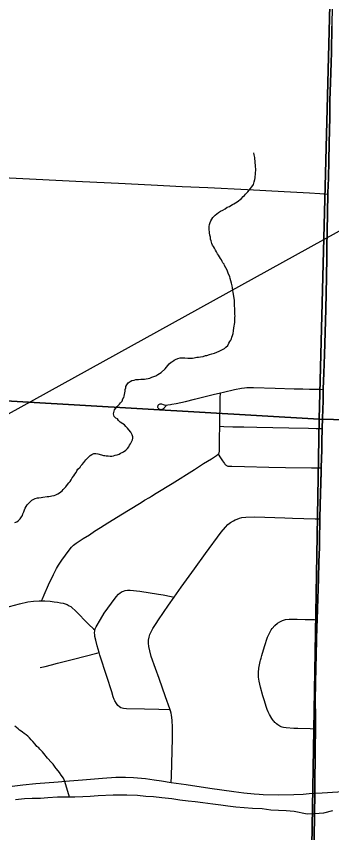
# Model space of a CAD drawing. Extents: x 0 to 34, y 0 to 22.
# Drawn here: x 7.032 to 7.471, y 18.807 to 19.941 of the extents above; entities that cross this region are included whole.
import ezdxf

# ---------------------------------------------------------------- set-up
doc = ezdxf.new("R2010")
doc.units = 0
for name, color, linetype in [('GM_X_City_Street', 7, 'Continuous'), ('GM_X_County_Road', 7, 'Continuous'), ('GM_X_Major_River', 7, 'Continuous'), ('GM_X_Minor_River', 7, 'Continuous'), ('GM_X_Rail_Line', 7, 'Continuous'), ('GM_X_Section', 7, 'Continuous'), ('GM_X_Township_Road', 7, 'Continuous')]:
    doc.layers.add(name, color=color, linetype=linetype)

msp = doc.modelspace()

# ---------------------------------------------------------------- linework, layer by layer
at = {"layer": 'GM_X_City_Street'}
for points in [[(6.7192, 19.7337), (6.7333, 19.7328), (6.7562, 19.7312), (6.7891, 19.7292), (6.8208, 19.7271), (6.8624, 19.7248), (6.9338, 19.7214), (7.0226, 19.7168), (7.1238, 19.7117), (7.1741, 19.7092), (7.2194, 19.707), (7.2629, 19.7049), (7.2983, 19.7031), (7.3535, 19.7003), (7.4044, 19.6977), (7.4398, 19.696), (7.4541, 19.695), (7.4656, 19.6941)], [(7.0669, 19.1291), (7.0681, 19.1318), (7.0705, 19.1375), (7.0766, 19.1511), (7.0834, 19.1657), (7.0877, 19.174), (7.0905, 19.1787), (7.0951, 19.1853), (7.1054, 19.1993), (7.1088, 19.2036), (7.1115, 19.2063), (7.1153, 19.2093), (7.1251, 19.2155), (7.1335, 19.2208), (7.1408, 19.2256), (7.1492, 19.2309), (7.1591, 19.2372), (7.1797, 19.25), (7.1881, 19.2551), (7.2055, 19.2658), (7.2102, 19.2687), (7.217, 19.2727), (7.2201, 19.2746), (7.2265, 19.2784), (7.2486, 19.2922), (7.2798, 19.3117), (7.2924, 19.3197), (7.3035, 19.3265), (7.3105, 19.3309), (7.313, 19.3328), (7.3134, 19.3333), (7.3138, 19.3339), (7.314, 19.3346), (7.3143, 19.3355), (7.3145, 19.3363), (7.3145, 19.3369), (7.3146, 19.3376), (7.3145, 19.3427), (7.3145, 19.3551), (7.3149, 19.3715), (7.3156, 19.4104), (7.3158, 19.418)], [(7.2404, 19.401), (7.2398, 19.3997), (7.2391, 19.3985), (7.2385, 19.3979), (7.2378, 19.3971), (7.237, 19.3963), (7.2361, 19.3956), (7.2352, 19.395), (7.2344, 19.3947), (7.2337, 19.3946), (7.2326, 19.3946), (7.2319, 19.3947), (7.2313, 19.3949), (7.2302, 19.3956), (7.2294, 19.3966), (7.229, 19.3977), (7.2289, 19.3983), (7.229, 19.399), (7.2292, 19.4001), (7.2295, 19.4007), (7.2299, 19.4012), (7.2303, 19.4017), (7.2313, 19.4023), (7.232, 19.4025), (7.2326, 19.4026), (7.2338, 19.4025), (7.2362, 19.4017), (7.2374, 19.4014), (7.2383, 19.4012), (7.2398, 19.4011), (7.2429, 19.4013), (7.2465, 19.4019), (7.2483, 19.4023), (7.2544, 19.4034), (7.2672, 19.4062), (7.2799, 19.4093), (7.2926, 19.4126), (7.3059, 19.4157), (7.3158, 19.418), (7.3204, 19.4191), (7.3356, 19.4226), (7.3453, 19.4245), (7.3494, 19.425), (7.3529, 19.4252), (7.362, 19.4252), (7.3919, 19.4245), (7.4186, 19.4238), (7.4304, 19.4234), (7.4397, 19.4231), (7.4534, 19.4229), (7.4594, 19.4228)], [(7.3149, 19.3715), (7.3207, 19.3713), (7.3331, 19.371), (7.3486, 19.3707), (7.3666, 19.3702), (7.4112, 19.3692), (7.4385, 19.3688), (7.449, 19.3686), (7.458, 19.3683)], [(7.313, 19.3328), (7.3162, 19.3278), (7.319, 19.3236), (7.3214, 19.32), (7.3222, 19.319), (7.3231, 19.3182), (7.3237, 19.3176), (7.3245, 19.3171), (7.3254, 19.3166), (7.3263, 19.3163), (7.327, 19.3161), (7.3281, 19.316), (7.3318, 19.316), (7.3493, 19.3156), (7.3835, 19.3147), (7.4065, 19.3143), (7.4426, 19.3136), (7.45, 19.3136), (7.4565, 19.3136)], [(7.2475, 18.8767), (7.2477, 18.8855), (7.2486, 18.9203), (7.2493, 18.9382), (7.2494, 18.9537), (7.2489, 18.9629), (7.2485, 18.9668), (7.2479, 18.9702), (7.2474, 18.9729), (7.2465, 18.976), (7.2459, 18.9777), (7.2454, 18.9791), (7.2396, 18.9955), (7.2305, 19.0212), (7.2255, 19.0352), (7.2197, 19.0517), (7.2175, 19.0595), (7.2163, 19.0656), (7.216, 19.07), (7.216, 19.0744), (7.2167, 19.0785), (7.2178, 19.0822), (7.2199, 19.0868), (7.222, 19.0906), (7.2263, 19.0975), (7.2298, 19.1027), (7.2437, 19.1232), (7.2515, 19.134), (7.2615, 19.1479), (7.28, 19.1736), (7.2953, 19.1946), (7.3169, 19.2243), (7.3228, 19.2316), (7.3264, 19.2352), (7.33, 19.2379), (7.3339, 19.2401), (7.3363, 19.2414), (7.3392, 19.2426), (7.3423, 19.2439), (7.3455, 19.2447), (7.3512, 19.2452), (7.3628, 19.2456), (7.3778, 19.2453), (7.4057, 19.2442), (7.4162, 19.244), (7.4479, 19.2428), (7.4513, 19.2428), (7.4547, 19.2428)], [(7.2459, 18.9777), (7.2444, 18.9778), (7.2303, 18.9781), (7.2104, 18.9783), (7.185, 18.9789), (7.1808, 18.9795), (7.1774, 18.9805), (7.1754, 18.9816), (7.1732, 18.9834), (7.1711, 18.9863), (7.1691, 18.99), (7.1681, 18.9921), (7.1668, 18.9955), (7.1646, 19.0025), (7.1577, 19.0238), (7.1482, 19.0534), (7.1472, 19.0571), (7.1445, 19.0665), (7.1424, 19.0743), (7.1413, 19.0796), (7.1409, 19.0817), (7.1408, 19.0844), (7.141, 19.0874), (7.1413, 19.0886), (7.1417, 19.0902), (7.1428, 19.093), (7.1488, 19.1031), (7.1543, 19.112), (7.1641, 19.1256), (7.1708, 19.1346), (7.174, 19.1382), (7.1762, 19.14), (7.1779, 19.141), (7.1793, 19.1419), (7.1812, 19.1426), (7.1833, 19.1433), (7.1868, 19.1439), (7.1904, 19.1438), (7.2039, 19.1424), (7.2297, 19.1385), (7.2363, 19.1373), (7.2474, 19.1349), (7.2515, 19.134)], [(7.0154, 19.1193), (7.0364, 19.125), (7.0478, 19.1276), (7.0557, 19.1287), (7.0637, 19.1292), (7.0669, 19.1291), (7.0716, 19.1289), (7.0788, 19.1285), (7.0845, 19.1278), (7.0894, 19.1271), (7.0935, 19.1264), (7.0972, 19.1256), (7.0998, 19.1248), (7.1027, 19.1239), (7.1056, 19.1223), (7.1075, 19.1211), (7.1095, 19.1195), (7.1136, 19.1158), (7.1328, 19.0962), (7.1393, 19.0903), (7.1413, 19.0886)], [(7.4483, 18.9508), (7.4458, 18.9508), (7.4409, 18.951), (7.4235, 18.9515), (7.4179, 18.9517), (7.4075, 18.9526), (7.4039, 18.9532), (7.402, 18.9536), (7.4005, 18.9541), (7.3987, 18.9549), (7.3971, 18.9557), (7.3956, 18.9567), (7.3941, 18.9579), (7.3924, 18.9594), (7.3918, 18.96), (7.3908, 18.9612), (7.3897, 18.9625), (7.3886, 18.964), (7.3874, 18.9656), (7.3842, 18.9709), (7.3824, 18.9748), (7.3812, 18.978), (7.3797, 18.9823), (7.3773, 18.99), (7.3751, 18.9971), (7.3717, 19.0091), (7.3698, 19.0176), (7.3691, 19.0231), (7.3689, 19.0293), (7.3693, 19.0355), (7.3706, 19.0423), (7.3712, 19.0447), (7.3716, 19.0466), (7.3726, 19.0495), (7.3737, 19.0529), (7.3774, 19.0654), (7.3816, 19.0784), (7.3841, 19.0842), (7.3865, 19.0885), (7.388, 19.0905), (7.3916, 19.0947), (7.3953, 19.098), (7.3985, 19.1), (7.4025, 19.1017), (7.4067, 19.1029), (7.4116, 19.1036), (7.4228, 19.1037), (7.434, 19.1031), (7.4469, 19.1029), (7.4509, 19.1028)], [(7.0652, 19.0363), (7.0718, 19.0378), (7.0809, 19.0402), (7.0893, 19.0423), (7.1116, 19.0481), (7.1438, 19.0563), (7.1472, 19.0571)]]:
    msp.add_lwpolyline(points, dxfattribs=at)
at = {"layer": 'GM_X_County_Road'}
for points in [[(7.0263, 18.8717), (7.0411, 18.8734), (7.059, 18.8751), (7.09, 18.8777), (7.1061, 18.879), (7.124, 18.8804), (7.1519, 18.8828), (7.1705, 18.8839), (7.1836, 18.8841), (7.1948, 18.8836), (7.2116, 18.882), (7.2239, 18.8803), (7.2337, 18.8788), (7.2475, 18.8767)], [(7.2475, 18.8767), (7.2681, 18.8737), (7.3013, 18.8689), (7.3345, 18.8643), (7.3486, 18.8624), (7.3628, 18.8609), (7.3697, 18.8602), (7.3752, 18.86), (7.3969, 18.8596), (7.418, 18.8598), (7.431, 18.8605), (7.4394, 18.8611), (7.4476, 18.8616)], [(7.4476, 18.8616), (7.4574, 18.8623), (7.4792, 18.8638), (7.4941, 18.865), (7.5103, 18.8655), (7.5246, 18.8653), (7.5301, 18.8652), (7.5358, 18.8646), (7.5438, 18.8639), (7.5501, 18.8632), (7.5697, 18.8601), (7.6021, 18.8539), (7.649, 18.8445), (7.6813, 18.838), (7.7082, 18.8333), (7.7235, 18.8311)]]:
    msp.add_lwpolyline(points, dxfattribs=at)
at = {"layer": 'GM_X_Major_River'}
for points in [[(7.4187, 18.8364), (7.4074, 18.8371), (7.3862, 18.8384), (7.3741, 18.8398), (7.3605, 18.8405), (7.3491, 18.8412), (7.3374, 18.8423), (7.3264, 18.8437), (7.3166, 18.8451), (7.3053, 18.8465), (7.2913, 18.8484), (7.2807, 18.8498), (7.2709, 18.8508), (7.2592, 18.8523), (7.2482, 18.8537), (7.2346, 18.8552), (7.2229, 18.8566), (7.2119, 18.8573), (7.2006, 18.8584), (7.1858, 18.8591), (7.1763, 18.859), (7.1665, 18.8589), (7.146, 18.8579), (7.1346, 18.857), (7.1243, 18.8565), (7.1133, 18.8564), (7.1016, 18.8564), (7.0891, 18.8563), (7.0758, 18.8555), (7.0655, 18.8546), (7.0541, 18.8542), (7.0431, 18.8537), (7.0309, 18.8525)], [(7.4718, 18.8373), (7.4596, 18.8338), (7.4475, 18.833), (7.4368, 18.8325), (7.4187, 18.8364)]]:
    msp.add_lwpolyline(points, dxfattribs=at)
at = {"layer": 'GM_X_Minor_River'}
for points in [[(7.3342, 19.5043), (7.3347, 19.5081), (7.3351, 19.5108), (7.3356, 19.5134), (7.336, 19.5157), (7.3361, 19.5176), (7.3362, 19.5202), (7.3362, 19.5229), (7.3363, 19.5248), (7.336, 19.5267), (7.336, 19.5286), (7.3361, 19.5309), (7.3358, 19.5343), (7.3359, 19.5362), (7.3355, 19.5381), (7.3356, 19.5404), (7.3357, 19.5427), (7.3354, 19.5461), (7.3351, 19.5495), (7.3348, 19.5518), (7.3341, 19.5549), (7.3338, 19.5576), (7.3331, 19.5602), (7.3329, 19.5637), (7.3322, 19.5667), (7.3315, 19.5702), (7.3305, 19.5736), (7.3294, 19.5767), (7.3288, 19.5798), (7.3273, 19.5828), (7.3263, 19.5855), (7.3252, 19.5886), (7.3216, 19.5948), (7.3209, 19.5967), (7.3194, 19.5986), (7.3184, 19.6006), (7.3173, 19.6029), (7.3158, 19.6048), (7.3144, 19.6072), (7.3133, 19.6091), (7.3118, 19.611), (7.3104, 19.6137), (7.309, 19.6164), (7.3075, 19.6191), (7.3061, 19.6215), (7.305, 19.6234), (7.3039, 19.6253), (7.3029, 19.6292), (7.3022, 19.6315), (7.3019, 19.6345), (7.3012, 19.6372), (7.3009, 19.6402), (7.3006, 19.6421), (7.3003, 19.6441), (7.3003, 19.646), (7.3004, 19.649), (7.3009, 19.652), (7.3017, 19.6547), (7.3025, 19.6569), (7.3041, 19.6591), (7.3053, 19.6618), (7.3088, 19.6647), (7.3108, 19.6666), (7.3131, 19.6684), (7.3158, 19.6702), (7.3193, 19.672), (7.3224, 19.6738), (7.3251, 19.676), (7.3286, 19.6771), (7.3305, 19.6785), (7.3328, 19.6796), (7.3348, 19.6807), (7.3367, 19.6818), (7.339, 19.6836), (7.3452, 19.688), (7.3476, 19.6906), (7.3495, 19.692), (7.3507, 19.6939), (7.3539, 19.6972), (7.3558, 19.6995), (7.3574, 19.7013), (7.3598, 19.7043), (7.3618, 19.7077), (7.363, 19.7114), (7.3638, 19.7144), (7.3643, 19.7167), (7.3644, 19.719), (7.3648, 19.7209), (7.3649, 19.7228), (7.3649, 19.7247), (7.365, 19.7266), (7.365, 19.7292), (7.3647, 19.7319), (7.3648, 19.7342), (7.3645, 19.7376), (7.3642, 19.7403), (7.3639, 19.7426), (7.3636, 19.7448), (7.3633, 19.7468), (7.363, 19.7487), (7.3626, 19.7513)], [(7.3626, 19.7513), (7.3626, 19.7513), (7.3623, 19.7513)], [(7.1842, 19.3384), (7.1866, 19.3406), (7.1885, 19.3432), (7.1894, 19.3454), (7.1906, 19.3473), (7.1922, 19.3499), (7.1934, 19.3529), (7.1938, 19.3548), (7.1939, 19.3567), (7.1932, 19.3598), (7.1914, 19.3632), (7.1885, 19.3668), (7.1866, 19.3691), (7.1844, 19.3714), (7.1822, 19.3734), (7.18, 19.375), (7.1766, 19.3774), (7.174, 19.3797), (7.1726, 19.3817), (7.1703, 19.3829), (7.1681, 19.3852), (7.1671, 19.3887), (7.1675, 19.3905), (7.168, 19.3924), (7.1684, 19.3943), (7.1703, 19.3965), (7.1723, 19.3992), (7.1754, 19.4021), (7.177, 19.4043), (7.179, 19.4066), (7.1802, 19.4096), (7.1814, 19.4114), (7.1819, 19.4133), (7.1823, 19.4156), (7.1827, 19.4179), (7.1832, 19.4201), (7.1833, 19.4228), (7.1841, 19.425), (7.1845, 19.4269), (7.1857, 19.4292), (7.1873, 19.4318), (7.1904, 19.4336), (7.1927, 19.4351), (7.1958, 19.4357), (7.1981, 19.4364), (7.2, 19.4367), (7.2019, 19.4367), (7.2053, 19.437), (7.208, 19.4369), (7.2103, 19.4368), (7.2126, 19.4375), (7.2152, 19.4378), (7.2175, 19.4385), (7.2206, 19.4396), (7.2233, 19.4406), (7.226, 19.4417), (7.2287, 19.4435), (7.231, 19.445), (7.2333, 19.4464), (7.2388, 19.4512), (7.2408, 19.4538), (7.2427, 19.456), (7.2447, 19.4583), (7.2474, 19.4605), (7.2494, 19.4615), (7.2517, 19.4634), (7.2536, 19.4641), (7.2567, 19.4655), (7.2601, 19.4666), (7.2632, 19.4668), (7.2666, 19.4668), (7.2704, 19.4663), (7.2738, 19.4662), (7.2772, 19.4664), (7.2795, 19.4668), (7.2814, 19.4671), (7.2833, 19.4674), (7.2852, 19.4677), (7.2883, 19.468), (7.2917, 19.4687), (7.2952, 19.4697), (7.2971, 19.4701), (7.3005, 19.4711), (7.304, 19.4721), (7.3059, 19.4725), (7.3078, 19.4732), (7.3109, 19.4746), (7.314, 19.476), (7.3159, 19.4767), (7.3197, 19.4785), (7.3217, 19.4796), (7.3236, 19.4814), (7.326, 19.484), (7.3276, 19.487), (7.3292, 19.4893), (7.3304, 19.4911), (7.3312, 19.493), (7.332, 19.4953), (7.3328, 19.4979), (7.3337, 19.5005), (7.3342, 19.5043)], [(7.0297, 19.2379), (7.0324, 19.239), (7.0348, 19.2408), (7.0371, 19.243), (7.0391, 19.2456), (7.0403, 19.2475), (7.0411, 19.2501), (7.0423, 19.2527), (7.0432, 19.2554), (7.0444, 19.258), (7.0456, 19.2603), (7.0468, 19.2625), (7.0487, 19.2643), (7.0511, 19.2666), (7.0534, 19.2688), (7.0561, 19.2702), (7.0581, 19.2713), (7.0615, 19.272), (7.0634, 19.2723), (7.0665, 19.2726), (7.0687, 19.2729), (7.0749, 19.2739), (7.0771, 19.2742), (7.0794, 19.2745), (7.0813, 19.2748), (7.0844, 19.2755), (7.0867, 19.2762), (7.0898, 19.2776), (7.0921, 19.2791), (7.0956, 19.282), (7.0972, 19.2839), (7.0987, 19.2857), (7.1007, 19.2876), (7.1031, 19.2905), (7.105, 19.2928), (7.1066, 19.295), (7.1082, 19.2972), (7.1098, 19.2998), (7.1118, 19.3028), (7.1134, 19.3051), (7.115, 19.3073), (7.1162, 19.3095), (7.1177, 19.3118), (7.1205, 19.3147), (7.1217, 19.3166), (7.1233, 19.3185), (7.126, 19.3214), (7.1288, 19.3248), (7.1319, 19.3281), (7.1346, 19.3311), (7.137, 19.3325), (7.1396, 19.3336), (7.1427, 19.3339), (7.1453, 19.3334), (7.1506, 19.3321), (7.1532, 19.3309), (7.1551, 19.3308), (7.157, 19.3304), (7.1597, 19.3303), (7.1623, 19.3299), (7.1646, 19.3302), (7.1669, 19.3305), (7.1692, 19.3312), (7.1723, 19.3319), (7.175, 19.3329), (7.1769, 19.334), (7.1792, 19.3351), (7.1811, 19.3362), (7.1842, 19.3384)], [(7.1058, 18.8564), (7.0994, 18.8781), (7.0973, 18.8828), (7.0944, 18.887), (7.0918, 18.8905), (7.09, 18.8929), (7.0874, 18.896), (7.086, 18.8979), (7.083, 18.9022), (7.0808, 18.9042), (7.0753, 18.9104), (7.0735, 18.9127), (7.072, 18.9147), (7.0702, 18.917), (7.0683, 18.919), (7.0665, 18.9209), (7.0646, 18.9229), (7.0632, 18.9248), (7.0606, 18.9268), (7.058, 18.9299), (7.0547, 18.9334), (7.0525, 18.9358), (7.0503, 18.9385), (7.0477, 18.9408), (7.0455, 18.9428), (7.0429, 18.9448), (7.0406, 18.9464), (7.0388, 18.9479), (7.0362, 18.9495), (7.0343, 18.9511), (7.0321, 18.9531), (7.0299, 18.955)]]:
    msp.add_lwpolyline(points, dxfattribs=at)
at = {"layer": 'GM_X_Rail_Line'}
msp.add_lwpolyline([(5.3586, 17.9922), (5.4291, 18.0296), (5.4788, 18.0606), (5.5319, 18.0933), (5.5742, 18.1221), (5.6687, 18.1905), (5.7955, 18.2949), (5.967, 18.4394), (6.0315, 18.5011), (6.0699, 18.5459), (6.1065, 18.586), (6.1455, 18.6639), (6.1695, 18.7112), (6.2624, 18.8943), (6.2851, 18.9403), (6.3072, 18.9717), (6.3362, 18.9973), (6.4002, 19.0392), (6.8451, 19.2922), (7.7668, 19.8007)], dxfattribs=at)
at = {"layer": 'GM_X_Section'}
for points in [[(6.4853, 20.433), (7.4792, 20.3884), (7.4533, 19.3812), (6.7152, 19.4245), (6.466, 19.4302)], [(7.4792, 20.3884), (8.425, 20.3637), (8.4018, 19.3591), (7.4533, 19.3812)], [(6.466, 19.4302), (6.7152, 19.4245), (7.4533, 19.3812), (7.436, 18.3837), (6.4409, 18.4064)], [(7.4533, 19.3812), (8.4018, 19.3591), (8.3692, 18.3604), (7.436, 18.3837)]]:
    msp.add_lwpolyline(points, close=True, dxfattribs=at)
at = {"layer": 'GM_X_Township_Road'}
msp.add_line((7.4574, 19.3498), (7.458, 19.3683), dxfattribs=at)
for points in [[(7.4656, 19.6941), (7.4656, 19.6952), (7.4663, 19.7157), (7.4669, 19.7399), (7.4675, 19.7642), (7.4683, 19.8002), (7.4687, 19.8238), (7.4693, 19.8487), (7.4701, 19.8761), (7.4705, 19.891), (7.4712, 19.927), (7.472, 19.9562), (7.473, 19.9936), (7.4738, 20.0361)], [(7.4455, 18.7381), (7.4474, 18.8622), (7.4473, 18.8827), (7.4477, 18.9082), (7.4478, 18.9274), (7.4481, 18.9466), (7.4481, 18.9513), (7.4481, 18.969), (7.4479, 18.9895), (7.4482, 19.0162), (7.4486, 19.0348), (7.449, 19.0547), (7.4503, 19.0932), (7.4507, 19.1034), (7.4512, 19.118), (7.4523, 19.1596), (7.453, 19.1832), (7.4536, 19.2031), (7.4539, 19.221), (7.4542, 19.233), (7.4544, 19.2433), (7.4549, 19.263), (7.4562, 19.309), (7.4563, 19.3141), (7.4569, 19.3388), (7.4572, 19.3503), (7.4577, 19.3689), (7.4581, 19.3828), (7.4587, 19.407), (7.4591, 19.4233), (7.4591, 19.4238), (7.4598, 19.4455), (7.4606, 19.4715), (7.4615, 19.502), (7.4624, 19.5342), (7.4634, 19.5783), (7.4639, 19.6075), (7.4638, 19.6207), (7.4643, 19.6417), (7.4654, 19.6947), (7.4654, 19.6957), (7.4661, 19.7162), (7.4666, 19.7405), (7.4673, 19.7647), (7.4681, 19.8008), (7.4684, 19.8244), (7.4691, 19.8493), (7.4699, 19.8766), (7.4703, 19.8915), (7.471, 19.9276)], [(7.471, 19.9276), (7.4703, 19.8915), (7.4699, 19.8766), (7.4691, 19.8493), (7.4684, 19.8244), (7.4681, 19.8008), (7.4673, 19.7647), (7.4666, 19.7405), (7.4661, 19.7162), (7.4654, 19.6957), (7.4654, 19.6947), (7.4643, 19.6417), (7.4638, 19.6207), (7.4639, 19.6075), (7.4634, 19.5783), (7.4624, 19.5342), (7.4615, 19.502), (7.4606, 19.4715), (7.4598, 19.4455), (7.4591, 19.4238), (7.4591, 19.4233), (7.4587, 19.407), (7.4581, 19.3828), (7.4577, 19.3689), (7.4572, 19.3503), (7.4569, 19.3388), (7.4563, 19.3141), (7.4562, 19.309), (7.4549, 19.263), (7.4544, 19.2433), (7.4542, 19.233), (7.4539, 19.221), (7.4536, 19.2031), (7.453, 19.1832), (7.4523, 19.1596), (7.4512, 19.118), (7.4507, 19.1034), (7.4503, 19.0932), (7.449, 19.0547), (7.4486, 19.0348), (7.4482, 19.0162), (7.4479, 18.9895), (7.4481, 18.969), (7.4481, 18.9513), (7.4481, 18.9466), (7.4478, 18.9274), (7.4477, 18.9082), (7.4473, 18.8827), (7.4474, 18.8622), (7.4455, 18.7381)], [(7.4641, 19.6212), (7.4646, 19.6411), (7.4656, 19.6941)], [(7.4594, 19.4228), (7.46, 19.4449), (7.4609, 19.471), (7.4617, 19.5014), (7.4626, 19.5337), (7.4636, 19.5778), (7.4641, 19.6069), (7.4641, 19.6202), (7.4641, 19.6212)], [(7.458, 19.3683), (7.4584, 19.3822), (7.4589, 19.4064), (7.4594, 19.4228)], [(7.4565, 19.3136), (7.4571, 19.3383), (7.4574, 19.3498)], [(7.4547, 19.2428), (7.4551, 19.2625), (7.4564, 19.3084), (7.4565, 19.3136)], [(7.4509, 19.1028), (7.4515, 19.1175), (7.4526, 19.1591), (7.4533, 19.1827), (7.4538, 19.2026), (7.4542, 19.2205), (7.4544, 19.2325), (7.4547, 19.2428)], [(7.4483, 18.9508), (7.4483, 18.9684), (7.4481, 18.9889), (7.4484, 19.0156), (7.4488, 19.0342), (7.4493, 19.0542), (7.4506, 19.0926), (7.4509, 19.1028)], [(7.4476, 18.8616), (7.4476, 18.8822), (7.4479, 18.9076), (7.4481, 18.9269), (7.4483, 18.9461), (7.4483, 18.9508)]]:
    msp.add_lwpolyline(points, dxfattribs=at)

doc.saveas('drawing.dxf')
